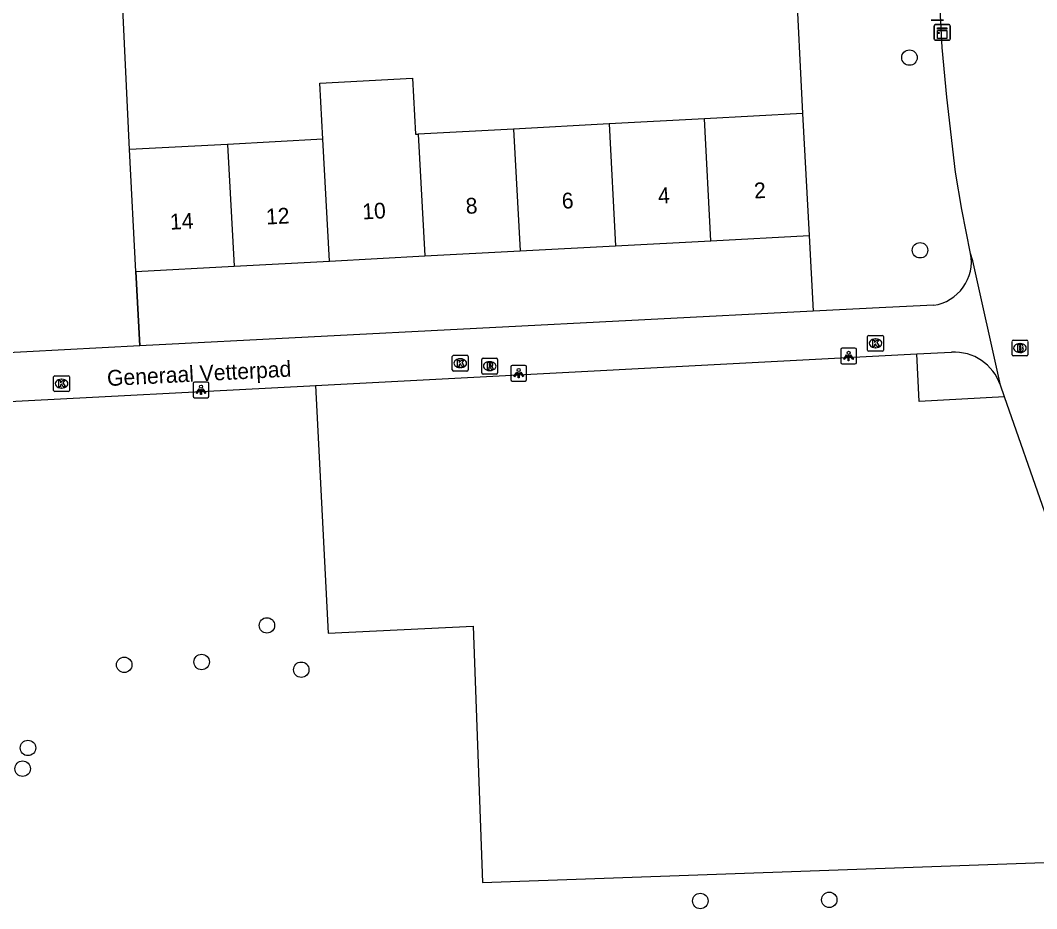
# Model space of a CAD drawing. Extents: x 161084 to 161928, y 385355 to 386522.
# Drawn here: x 161567.8 to 161632.1, y 385607.4 to 385663.7 of the extents above; entities that cross this region are included whole.
import ezdxf

# ---------------------------------------------------------------- set-up
doc = ezdxf.new("R2010")
doc.units = 0
for name, color, linetype in [('IMGEO_Afvalbak', 7, 'Continuous'), ('IMGEO_Boom', 7, 'Continuous'), ('IMGEO_Brandkraan', 7, 'Continuous'), ('IMGEO_Groenvoorziening', 7, 'Continuous'), ('IMGEO_Hek', 7, 'Continuous'), ('IMGEO_Kast', 7, 'Continuous'), ('IMGEO_Kolk', 7, 'Continuous'), ('IMGEO_Lichtpunt', 7, 'Continuous'), ('IMGEO_Openbare_ruimte_label', 7, 'Continuous'), ('IMGEO_Pand', 7, 'Continuous'), ('IMGEO_Pand_nummerreeks', 7, 'Continuous'), ('IMGEO_Rioolput', 7, 'Continuous'), ('IMGEO_Voetpad_open', 7, 'Continuous')]:
    doc.layers.add(name, color=color, linetype=linetype)

msp = doc.modelspace()

# ---------------------------------------------------------------- linework, layer by layer
at = {"layer": 'IMGEO_Afvalbak'}
for p, q in [((161626.21, 385663.682), (161625.42, 385663.682)), ((161625.42, 385663.682), (161626.21, 385663.682))]:
    msp.add_line(p, q, dxfattribs=at)
at = {"layer": 'IMGEO_Boom'}
for centre in [(161624.046, 385661.322), (161624.716, 385649.122), (161583.368, 385625.367), (161574.335, 385622.871), (161579.236, 385623.052), (161585.542, 385622.562), (161568.24, 385617.612), (161567.902, 385616.295), (161610.804, 385607.921), (161618.969, 385607.99)]:
    msp.add_circle(centre, 0.489, dxfattribs=at)
at = {"layer": 'IMGEO_Brandkraan'}
for p, q in [((161630.542, 385642.504), (161630.542, 385643.356)), ((161630.617, 385643.43), (161631.469, 385643.43)), ((161631.03, 385643.21), (161631.055, 385643.21)), ((161631.543, 385643.356), (161631.543, 385642.504)), ((161631.469, 385642.43), (161630.617, 385642.43)), ((161631.053, 385642.65), (161631.028, 385642.65))]:
    msp.add_line(p, q, dxfattribs=at)
for points in [[(161630.542, 385642.504), (161630.542, 385643.356)], [(161630.617, 385643.43), (161631.469, 385643.43)], [(161630.89, 385643.13), (161630.89, 385642.73), (161631.103, 385642.73)], [(161631.121, 385643.13), (161630.89, 385643.13)], [(161631.069, 385643.049), (161631.015, 385643.049), (161631.015, 385642.973)], [(161631.015, 385642.973), (161631.068, 385642.973)], [(161631.543, 385643.356), (161631.543, 385642.504)], [(161631.469, 385642.43), (161630.617, 385642.43)], [(161631.077, 385642.897), (161631.015, 385642.897), (161631.015, 385642.816)], [(161631.015, 385642.816), (161631.077, 385642.816)]]:
    msp.add_lwpolyline(points, dxfattribs=at)
for centre, radius, start, end in [((161630.619, 385643.354), 0.0765, 91.55205, 178.44795), ((161630.619, 385643.354), 0.0765, 91.55205, 178.44795), ((161631.07, 385643.011), 0.0379, 267.82845, 90.93552), ((161631.125, 385642.985), 0.145, 59.4692, 91.53667), ((161631.15, 385643.032), 0.0922, 285.51372, 58.15012), ((161631.467, 385643.354), 0.0765, 1.55205, 88.44795), ((161631.467, 385643.354), 0.0765, 1.55205, 88.44795), ((161630.619, 385642.506), 0.0765, 181.55205, 268.44795), ((161630.619, 385642.506), 0.0765, 181.55205, 268.44795), ((161631.078, 385642.856), 0.0404, 269.87594, 90.50774), ((161631.109, 385642.981), 0.251, 268.66757, 293.53466), ((161631.155, 385642.84), 0.105, 301.31148, 78.98903), ((161631.467, 385642.506), 0.0765, 271.55205, 358.44795), ((161631.467, 385642.506), 0.0765, 271.55205, 358.44795)]:
    msp.add_arc(centre, radius, start, end, dxfattribs=at)
for centre, major_axis, ratio, start_param, end_param in [((161631.029, 385642.93), (-0.387, 0.002), 0.722429, 4.712389, 7.853982), ((161631.054, 385642.93), (-0.39, 0.002), 0.717154, 1.570796, 4.712389)]:
    msp.add_ellipse(centre, major_axis=major_axis, ratio=ratio, start_param=start_param, end_param=end_param, dxfattribs=at)
at = {"layer": 'IMGEO_Groenvoorziening'}
for points in [[(161574.665, 385655.497), (161574.152, 385666.247)], [(161616.827, 385666.719), (161617.278, 385657.774)], [(161617.69, 385650.06), (161617.946, 385645.262)], [(161575.329, 385643.064), (161575.077, 385647.783)], [(161630.062, 385639.844), (161624.663, 385639.544), (161624.517, 385642.555)], [(161586.444, 385640.566), (161587.247, 385624.868), (161596.421, 385625.312), (161597.017, 385609.084), (161640.268, 385610.631)]]:
    msp.add_lwpolyline(points, dxfattribs=at)
at = {"layer": 'IMGEO_Hek'}
for points in [[(161574.665, 385655.497), (161574.152, 385666.247)], [(161617.69, 385650.06), (161617.946, 385645.262)], [(161575.077, 385647.783), (161575.329, 385643.064)]]:
    msp.add_lwpolyline(points, dxfattribs=at)
at = {"layer": 'IMGEO_Kast'}
for p, q in [((161625.62, 385662.491), (161625.62, 385663.332)), ((161625.62, 385663.332), (161625.62, 385662.491)), ((161625.695, 385663.416), (161626.536, 385663.416)), ((161626.536, 385663.416), (161625.695, 385663.416)), ((161626.62, 385663.341), (161626.62, 385662.5)), ((161626.62, 385662.5), (161626.62, 385663.341)), ((161626.545, 385662.416), (161625.704, 385662.416)), ((161625.704, 385662.416), (161626.545, 385662.416))]:
    msp.add_line(p, q, dxfattribs=at)
for points in [[(161625.815, 385663.206), (161626.415, 385663.206), (161626.415, 385663.121), (161625.815, 385663.121), (161625.815, 385663.206)], [(161625.815, 385663.031), (161626.415, 385663.031), (161626.415, 385662.542), (161625.815, 385662.542), (161625.815, 385663.031)]]:
    msp.add_lwpolyline(points, dxfattribs=at)
msp.add_circle((161625.899, 385662.88), 0.0377, dxfattribs=at)
for centre, start, end in [((161625.698, 385663.338), 92.4484, 184.28452), ((161625.698, 385663.338), 92.4484, 184.28452), ((161626.542, 385663.338), 2.4484, 94.28452), ((161626.542, 385663.338), 2.4484, 94.28452), ((161625.698, 385662.494), 182.4484, 274.28452), ((161625.698, 385662.494), 182.4484, 274.28452), ((161626.542, 385662.494), 272.4484, 4.28452), ((161626.542, 385662.494), 272.4484, 4.28452)]:
    msp.add_arc(centre, 0.0779, start, end, dxfattribs=at)
at = {"layer": 'IMGEO_Kolk'}
for p, q in [((161621.398, 385642.806), (161621.398, 385643.658)), ((161621.473, 385643.732), (161622.325, 385643.732)), ((161622.399, 385643.658), (161622.399, 385642.806)), ((161621.909, 385642.952), (161621.884, 385642.952)), ((161621.886, 385643.512), (161621.911, 385643.512)), ((161595.106, 385641.544), (161595.106, 385642.396)), ((161595.181, 385642.47), (161596.033, 385642.47)), ((161596.107, 385642.396), (161596.107, 385641.544)), ((161622.325, 385642.732), (161621.473, 385642.732)), ((161595.617, 385641.69), (161595.592, 385641.69)), ((161595.594, 385642.25), (161595.619, 385642.25)), ((161569.867, 385640.25), (161569.867, 385641.102)), ((161569.942, 385641.176), (161570.794, 385641.176)), ((161570.868, 385641.102), (161570.868, 385640.25)), ((161596.033, 385641.47), (161595.181, 385641.47)), ((161570.378, 385640.396), (161570.353, 385640.396)), ((161570.355, 385640.956), (161570.38, 385640.956)), ((161570.794, 385640.176), (161569.942, 385640.176))]:
    msp.add_line(p, q, dxfattribs=at)
for points in [[(161621.398, 385642.806), (161621.398, 385643.658)], [(161621.473, 385643.732), (161622.325, 385643.732)], [(161622.399, 385643.658), (161622.399, 385642.806)], [(161621.719, 385643.432), (161621.842, 385643.432), (161621.842, 385643.281), (161621.972, 385643.432), (161622.136, 385643.432), (161621.99, 385643.281), (161622.143, 385643.032), (161621.991, 385643.032), (161621.906, 385643.196), (161621.842, 385643.129), (161621.842, 385643.032), (161621.719, 385643.032), (161621.719, 385643.432)], [(161595.106, 385641.544), (161595.106, 385642.396)], [(161595.181, 385642.47), (161596.033, 385642.47)], [(161596.107, 385642.396), (161596.107, 385641.544)], [(161622.325, 385642.732), (161621.473, 385642.732)], [(161595.427, 385642.17), (161595.55, 385642.17), (161595.55, 385642.019), (161595.68, 385642.17), (161595.844, 385642.17), (161595.698, 385642.019), (161595.851, 385641.77), (161595.699, 385641.77), (161595.614, 385641.934), (161595.55, 385641.867), (161595.55, 385641.77), (161595.427, 385641.77), (161595.427, 385642.17)], [(161569.867, 385640.25), (161569.867, 385641.102)], [(161569.942, 385641.176), (161570.794, 385641.176)], [(161570.868, 385641.102), (161570.868, 385640.25)], [(161596.033, 385641.47), (161595.181, 385641.47)], [(161570.188, 385640.876), (161570.311, 385640.876), (161570.311, 385640.725), (161570.441, 385640.876), (161570.605, 385640.876), (161570.459, 385640.725), (161570.612, 385640.476), (161570.46, 385640.476), (161570.375, 385640.64), (161570.311, 385640.573), (161570.311, 385640.476), (161570.188, 385640.476), (161570.188, 385640.876)], [(161570.794, 385640.176), (161569.942, 385640.176)]]:
    msp.add_lwpolyline(points, dxfattribs=at)
for centre, start, end in [((161621.475, 385643.656), 91.55205, 178.44795), ((161621.475, 385643.656), 91.55205, 178.44795), ((161622.323, 385643.656), 1.55205, 88.44795), ((161622.323, 385643.656), 1.55205, 88.44795), ((161595.183, 385642.394), 91.55205, 178.44795), ((161595.183, 385642.394), 91.55205, 178.44795), ((161596.031, 385642.394), 1.55205, 88.44795), ((161596.031, 385642.394), 1.55205, 88.44795), ((161621.475, 385642.808), 181.55205, 268.44795), ((161621.475, 385642.808), 181.55205, 268.44795), ((161622.323, 385642.808), 271.55205, 358.44795), ((161622.323, 385642.808), 271.55205, 358.44795), ((161569.944, 385641.1), 91.55205, 178.44795), ((161569.944, 385641.1), 91.55205, 178.44795), ((161570.792, 385641.1), 1.55205, 88.44795), ((161570.792, 385641.1), 1.55205, 88.44795), ((161595.183, 385641.546), 181.55205, 268.44795), ((161595.183, 385641.546), 181.55205, 268.44795), ((161596.031, 385641.546), 271.55205, 358.44795), ((161596.031, 385641.546), 271.55205, 358.44795), ((161569.944, 385640.252), 181.55205, 268.44795), ((161569.944, 385640.252), 181.55205, 268.44795), ((161570.792, 385640.252), 271.55205, 358.44795), ((161570.792, 385640.252), 271.55205, 358.44795)]:
    msp.add_arc(centre, 0.0765, start, end, dxfattribs=at)
for centre, major_axis, ratio, start_param, end_param in [((161621.885, 385643.232), (-0.387, 0.002), 0.722429, 4.712389, 7.853982), ((161621.91, 385643.232), (-0.39, 0.002), 0.717154, 1.570796, 4.712389), ((161595.593, 385641.97), (-0.387, 0.002), 0.722429, 4.712389, 7.853982), ((161595.618, 385641.97), (-0.39, 0.002), 0.717154, 1.570796, 4.712389), ((161570.354, 385640.676), (-0.387, 0.002), 0.722429, 4.712389, 7.853982), ((161570.379, 385640.676), (-0.39, 0.002), 0.717154, 1.570796, 4.712389)]:
    msp.add_ellipse(centre, major_axis=major_axis, ratio=ratio, start_param=start_param, end_param=end_param, dxfattribs=at)
at = {"layer": 'IMGEO_Lichtpunt'}
for p, q in [((161619.696, 385642.833), (161619.696, 385642.026)), ((161619.696, 385642.833), (161619.696, 385642.026)), ((161620.598, 385642.928), (161619.79, 385642.928)), ((161620.598, 385642.928), (161619.79, 385642.928)), ((161620.692, 385642.026), (161620.692, 385642.833)), ((161620.692, 385642.026), (161620.692, 385642.833)), ((161598.809, 385641.741), (161598.809, 385640.934)), ((161598.809, 385641.741), (161598.809, 385640.934)), ((161599.711, 385641.836), (161598.903, 385641.836)), ((161599.711, 385641.836), (161598.903, 385641.836)), ((161599.805, 385640.934), (161599.805, 385641.741)), ((161599.805, 385640.934), (161599.805, 385641.741)), ((161619.79, 385641.932), (161620.598, 385641.932)), ((161619.79, 385641.932), (161620.598, 385641.932)), ((161578.697, 385640.686), (161578.697, 385639.879)), ((161578.697, 385640.686), (161578.697, 385639.879)), ((161579.599, 385640.781), (161578.791, 385640.781)), ((161579.599, 385640.781), (161578.791, 385640.781)), ((161579.693, 385639.879), (161579.693, 385640.686)), ((161579.693, 385639.879), (161579.693, 385640.686)), ((161598.903, 385640.84), (161599.711, 385640.84)), ((161598.903, 385640.84), (161599.711, 385640.84)), ((161578.791, 385639.785), (161579.599, 385639.785)), ((161578.791, 385639.785), (161579.599, 385639.785))]:
    msp.add_line(p, q, dxfattribs=at)
for points in [[(161620.07, 385642.497), (161620.109, 385642.469), (161619.921, 385642.207), (161619.883, 385642.234), (161620.07, 385642.497)], [(161620.172, 385642.449), (161620.219, 385642.449), (161620.219, 385642.127), (161620.172, 385642.127), (161620.172, 385642.449)], [(161620.282, 385642.469), (161620.32, 385642.496), (161620.507, 385642.234), (161620.468, 385642.206), (161620.282, 385642.469)], [(161599.183, 385641.405), (161599.222, 385641.377), (161599.034, 385641.115), (161598.996, 385641.142), (161599.183, 385641.405)], [(161599.285, 385641.357), (161599.332, 385641.357), (161599.332, 385641.035), (161599.285, 385641.035), (161599.285, 385641.357)], [(161599.395, 385641.377), (161599.433, 385641.404), (161599.62, 385641.142), (161599.581, 385641.114), (161599.395, 385641.377)], [(161579.071, 385640.35), (161579.11, 385640.322), (161578.922, 385640.06), (161578.884, 385640.087), (161579.071, 385640.35)], [(161579.173, 385640.302), (161579.22, 385640.302), (161579.22, 385639.98), (161579.173, 385639.98), (161579.173, 385640.302)], [(161579.283, 385640.322), (161579.321, 385640.349), (161579.508, 385640.087), (161579.469, 385640.059), (161579.283, 385640.322)]]:
    msp.add_lwpolyline(points, dxfattribs=at)
for centre in [(161620.195, 385642.631), (161599.308, 385641.539), (161579.196, 385640.484)]:
    msp.add_circle(centre, 0.0994, dxfattribs=at)
for centre, start, end in [((161619.79, 385642.833), 90, 180), ((161619.79, 385642.833), 90, 180), ((161620.598, 385642.833), 0, 90), ((161620.598, 385642.833), 0, 90), ((161598.903, 385641.741), 90, 180), ((161598.903, 385641.741), 90, 180), ((161599.711, 385641.741), 0, 90), ((161599.711, 385641.741), 0, 90), ((161619.79, 385642.026), 180, 270), ((161619.79, 385642.026), 180, 270), ((161620.598, 385642.026), 270, 0), ((161620.598, 385642.026), 270, 360), ((161578.791, 385640.686), 90, 180), ((161578.791, 385640.686), 90, 180), ((161579.599, 385640.686), 0, 90), ((161579.599, 385640.686), 0, 90), ((161598.903, 385640.934), 180, 270), ((161598.903, 385640.934), 180, 270), ((161599.711, 385640.934), 270, 0), ((161599.711, 385640.934), 270, 360), ((161578.791, 385639.879), 180, 270), ((161578.791, 385639.879), 180, 270), ((161579.599, 385639.879), 270, 0), ((161579.599, 385639.879), 270, 360)]:
    msp.add_arc(centre, 0.0946, start, end, dxfattribs=at)
at = {"layer": 'IMGEO_Pand'}
for points in [[(161586.914, 385656.152), (161586.725, 385659.708), (161592.581, 385660.021), (161592.771, 385656.464), (161592.951, 385656.474)], [(161617.278, 385657.774), (161611.063, 385657.442)], [(161617.278, 385657.774), (161617.69, 385650.06)], [(161605.026, 385657.119), (161598.989, 385656.797)], [(161611.063, 385657.442), (161605.026, 385657.119)], [(161605.026, 385657.119), (161605.437, 385649.405)], [(161611.474, 385649.728), (161611.063, 385657.442)], [(161598.989, 385656.797), (161592.951, 385656.474)], [(161592.951, 385656.474), (161593.362, 385648.76)], [(161598.989, 385656.797), (161599.4, 385649.083)], [(161580.876, 385655.829), (161574.665, 385655.497)], [(161586.914, 385656.152), (161580.876, 385655.829)], [(161580.876, 385655.829), (161581.287, 385648.115)], [(161587.325, 385648.437), (161586.914, 385656.152)], [(161575.077, 385647.783), (161574.665, 385655.497)], [(161611.474, 385649.728), (161617.69, 385650.06)], [(161599.4, 385649.083), (161605.437, 385649.405)], [(161605.437, 385649.405), (161611.474, 385649.728)], [(161587.325, 385648.437), (161593.362, 385648.76)], [(161593.362, 385648.76), (161599.4, 385649.083)], [(161575.077, 385647.783), (161581.287, 385648.115)], [(161581.287, 385648.115), (161587.325, 385648.437)]]:
    msp.add_lwpolyline(points, dxfattribs=at)
at = {"layer": 'IMGEO_Rioolput'}
for p, q in [((161596.975, 385641.359), (161596.975, 385642.211)), ((161597.05, 385642.285), (161597.902, 385642.285)), ((161597.463, 385642.065), (161597.488, 385642.065)), ((161597.976, 385642.211), (161597.976, 385641.359)), ((161597.902, 385641.285), (161597.05, 385641.285)), ((161597.486, 385641.505), (161597.461, 385641.505))]:
    msp.add_line(p, q, dxfattribs=at)
for points in [[(161596.975, 385641.359), (161596.975, 385642.211)], [(161597.05, 385642.285), (161597.902, 385642.285)], [(161597.564, 385641.983), (161597.312, 385641.985), (161597.312, 385641.585)], [(161597.312, 385641.585), (161597.436, 385641.585), (161597.436, 385641.747), (161597.447, 385641.747)], [(161597.49, 385641.904), (161597.436, 385641.904), (161597.436, 385641.823)], [(161597.436, 385641.823), (161597.488, 385641.823)], [(161597.494, 385641.718), (161597.565, 385641.585), (161597.705, 385641.585), (161597.64, 385641.711)], [(161597.976, 385642.211), (161597.976, 385641.359)], [(161597.902, 385641.285), (161597.05, 385641.285)]]:
    msp.add_lwpolyline(points, dxfattribs=at)
for centre, radius, start, end in [((161597.052, 385642.209), 0.0765, 91.55205, 178.44795), ((161597.052, 385642.209), 0.0765, 91.55205, 178.44795), ((161597.446, 385641.694), 0.0533, 26.02933, 88.69889), ((161597.472, 385642.012), 0.19, 274.7715, 282.96867), ((161597.496, 385641.808), 0.0964, 77.00612, 93.18647), ((161597.51, 385641.865), 0.0378, 276.66336, 79.67722), ((161597.563, 385641.873), 0.109, 350.36119, 89.41601), ((161597.561, 385641.873), 0.112, 277.58423, 350.98172), ((161597.545, 385641.658), 0.108, 29.51342, 73.79051), ((161597.9, 385642.209), 0.0765, 1.55205, 88.44795), ((161597.9, 385642.209), 0.0765, 1.55205, 88.44795), ((161597.052, 385641.361), 0.0765, 181.55205, 268.44795), ((161597.052, 385641.361), 0.0765, 181.55205, 268.44795), ((161597.9, 385641.361), 0.0765, 271.55205, 358.44795), ((161597.9, 385641.361), 0.0765, 271.55205, 358.44795)]:
    msp.add_arc(centre, radius, start, end, dxfattribs=at)
for centre, major_axis, ratio, start_param, end_param in [((161597.462, 385641.785), (-0.387, 0.002), 0.722429, 4.712389, 7.853982), ((161597.487, 385641.785), (-0.39, 0.002), 0.717154, 1.570796, 4.712389)]:
    msp.add_ellipse(centre, major_axis=major_axis, ratio=ratio, start_param=start_param, end_param=end_param, dxfattribs=at)
at = {"layer": 'IMGEO_Voetpad_open'}
for points in [[(161627.913, 385648.918), (161627.369, 385651.706), (161626.958, 385654.067), (161626.409, 385658.824), (161626.118, 385661.968), (161625.427, 385675.322), (161625.081, 385681.999)], [(161629.804, 385640.583), (161628.051, 385648.45), (161627.913, 385648.918)], [(161625.58, 385645.645), (161622.543, 385645.499), (161617.946, 385645.262)], [(161617.946, 385645.262), (161575.329, 385643.064)], [(161575.329, 385643.064), (161565.773, 385642.571)], [(161586.444, 385640.566), (161624.517, 385642.555)], [(161624.517, 385642.555), (161626.708, 385642.67)], [(161565.835, 385639.489), (161586.085, 385640.547), (161586.444, 385640.566)], [(161630.062, 385639.844), (161629.804, 385640.583)], [(161640.268, 385610.631), (161630.062, 385639.844)]]:
    msp.add_lwpolyline(points, dxfattribs=at)
for centre, radius, start, end in [((161625.195, 385648.387), 2.769, 277.99355, 11.04378), ((161626.87, 385639.57), 3.104, 19.04166, 92.99087)]:
    msp.add_arc(centre, radius, start, end, dxfattribs=at)

# ---------------------------------------------------------------- texts
at = {"layer": 'IMGEO_Openbare_ruimte_label'}
msp.add_text('Generaal Vetterpad', height=1, rotation=2.97967, dxfattribs=at).set_placement((161573.274, 385640.522))
at = {"layer": 'IMGEO_Pand_nummerreeks'}
for s, rotation, p in [('2', 3.05866, (161614.235, 385652.399)), ('6', 3.05866, (161602.062, 385651.749)), ('4', 3.05866, (161608.15, 385652.074)), ('10', 3.05959, (161589.431, 385651.073)), ('8', 3.05866, (161595.979, 385651.423)), ('14', 3.05866, (161577.252, 385650.423)), ('12', 3.05866, (161583.337, 385650.748))]:
    msp.add_text(s, height=1, rotation=rotation, dxfattribs=at).set_placement(p)

doc.saveas('drawing.dxf')
